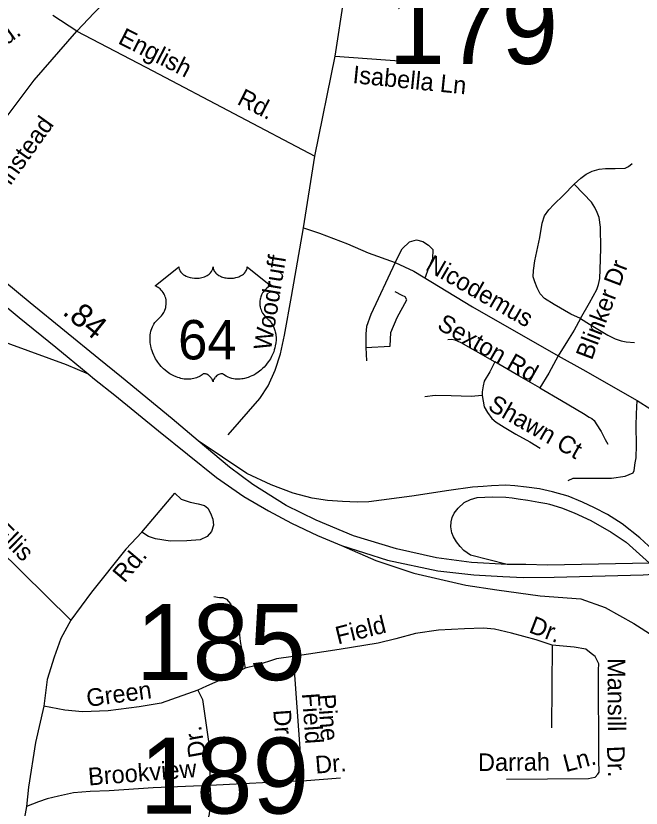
# Model space of a CAD drawing. Extents: x 2220236 to 2384410, y 720751 to 894131.
# Drawn here: x 2341549 to 2344921, y 808960 to 813234 of the extents above; entities that cross this region are included whole.
import ezdxf

# ---------------------------------------------------------------- set-up
doc = ezdxf.new("R2010")
doc.units = 0
doc.layers.add('Default', color=7, linetype='Continuous')

msp = doc.modelspace()

# ---------------------------------------------------------------- linework, layer by layer
at = {"layer": 'Default'}
for p, q in [((2343270.8, 813016.3), (2343403.3, 813879.8)), ((2343161.2, 812476.7), (2343270.8, 813016.3)), ((2343270.8, 813016.3), (2343641.7, 812990.3)), ((2343099.7, 812090.4), (2343161.2, 812476.7)), ((2343436.3, 811445.2), (2343568.3, 811452.2)), ((2343436.3, 811445.2), (2343439.1, 811372.2)), ((2341844.4, 809973.7), (2340681, 811123.3)), ((2344441.2, 809839), (2344438.6, 809393.1)), ((2343044.5, 809778.2), (2343092.5, 809107)), ((2343092.5, 809107), (2342594.9, 809081.1)), ((2343092.5, 809107), (2343300.3, 809123.5)), ((2341606.6, 808969.1), (2341557.9, 808698.6))]:
    msp.add_line(p, q, dxfattribs=at)
for points in [[(2341876.8, 813151.5), (2341971, 813250.2), (2342123.2, 813401.9), (2342437.5, 813693.6), (2342659.3, 813891.8), (2342732.2, 813957), (2342922.3, 814119.2), (2343084.7, 814249.3), (2343193.5, 814348.5), (2343300.1, 814461.7), (2343343.3, 814522.1), (2343425.7, 814659.1), (2343517.6, 814820.2), (2343557.4, 814901.3), (2343576.1, 814954.8), (2343649.6, 815200.6), (2343671.1, 815270.1)], [(2341876.8, 813151.5), (2341747.6, 813236.2)], [(2341408.8, 812570.5), (2341647.5, 812886.4), (2341876.8, 813151.5)], [(2341876.8, 813151.5), (2342287.3, 812937.6), (2343161.2, 812476.7)], [(2344559.6, 812325.7), (2344595.5, 812358.2), (2344624.6, 812380.5), (2344657.1, 812395.9), (2344694.7, 812407.8), (2344728.9, 812411.3), (2344781.9, 812411.3), (2344835, 812413), (2344853.8, 812421.5), (2344872.6, 812436.9)], [(2344593.8, 811601.7), (2344541.6, 811624.8), (2344452.7, 811676.2), (2344399.7, 811708.7), (2344377.4, 811734.4), (2344360.3, 811766.9), (2344348.4, 811799.4), (2344339.8, 811826.8), (2344341.5, 811861), (2344348.4, 811912.4), (2344375.7, 812039), (2344386.8, 812115.2), (2344400.5, 812154.5), (2344422.8, 812187.1), (2344450.1, 812216.2), (2344503.1, 812267.5), (2344559.6, 812325.7)], [(2344593.8, 811601.7), (2344643.4, 811685.6), (2344682.7, 811757.5), (2344691.3, 811784.9), (2344698.1, 811817.4), (2344699.8, 811865.3), (2344703.3, 811978.3), (2344701.6, 812094.6), (2344694.7, 812146), (2344684.5, 812173.4), (2344672.5, 812200.8), (2344653.7, 812228.1), (2344610.9, 812274.3), (2344559.6, 812325.7)], [(2342532.7, 810941), (2342391, 811060.7), (2342117.7, 811285.4), (2341995.5, 811382.8), (2341624.9, 811686.1), (2341118.1, 812105)], [(2342694.1, 810973.6), (2342863.8, 811169.6), (2342908.8, 811238), (2342947.8, 811322.5), (2342976.6, 811410.9), (2342997.1, 811511.9), (2343035.1, 811719.4), (2343099.7, 812090.4)], [(2343099.7, 812090.4), (2343187, 812061.3), (2343337.5, 812004.8), (2343448.7, 811955.1), (2343595, 811902.8), (2343694.6, 811856.5), (2344012.3, 811665), (2344474.1, 811399.8)], [(2341070.4, 812018.8), (2341565.6, 811607.5), (2341764.6, 811446.4), (2341938, 811303)], [(2343595, 811902.8), (2343632.9, 811977.3), (2343672.2, 812015.2), (2343710.1, 812026.4), (2343743.8, 812016.6), (2343774.6, 811996.9), (2343798.5, 811974.4), (2343795.7, 811922.5), (2343771.8, 811869.2), (2343756.4, 811822.8)], [(2344900, 811158.4), (2345048.2, 811065.9), (2345289.1, 810929.9), (2345416.6, 810868.4), (2345594.4, 810799), (2345834.2, 810721.4), (2345914.3, 810708.5), (2345994.4, 810703.3), (2346090.2, 810714.4), (2346165.7, 810735.7), (2346240.9, 810768.2), (2346360.7, 810829.8), (2346403.4, 810867.5), (2346530, 810999.3), (2346605.3, 811105.4), (2346919.1, 811612.8), (2347162.9, 811993.7)], [(2343595, 811902.8), (2343463, 811622.1), (2343439.1, 811557.5), (2343436.3, 811518.2), (2343436.3, 811445.2)], [(2343568.3, 811452.2), (2343571.1, 811525.2), (2343606.2, 811606.6), (2343656.7, 811702.1), (2343648.3, 811717.5), (2343632.9, 811726), (2343595, 811745.6)], [(2340904.9, 811675), (2341035.7, 811630.4), (2341214.1, 811569.4), (2341291.4, 811541.2), (2341423.7, 811499.5), (2341518.8, 811463.1), (2341819.1, 811352.3), (2341938, 811303)], [(2344593.8, 811601.7), (2344559.6, 811538.4), (2344523.7, 811480.2), (2344474.1, 811399.8)], [(2344593.8, 811601.7), (2344642.5, 811570.1), (2344741.7, 811511.9), (2344781.1, 811491.3), (2344813.6, 811481.1), (2344841, 811475.9), (2344885.4, 811472.5)], [(2343878.8, 811488.8), (2343901.1, 811490.5), (2343916.5, 811487), (2343949, 811471.6), (2344027.6, 811427.1), (2344132, 811367.2)], [(2344132, 811367.2), (2344104.6, 811314.2), (2344075.5, 811262.8), (2344068.7, 811238.9), (2344063.6, 811206.4), (2344063.6, 811185.8)], [(2344374.9, 811226.9), (2344262, 811291.9), (2344132, 811367.2)], [(2344474.1, 811399.8), (2344422.8, 811305.6), (2344374.9, 811226.9)], [(2344474.1, 811399.8), (2344607.5, 811326.2), (2344900, 811158.4)], [(2341938, 811303), (2341973, 811274.1), (2342081.6, 811186.8), (2342317.4, 810994.5), (2342631.2, 810743.5), (2342778.5, 810641.2), (2342910.7, 810563.8), (2343034.9, 810496.3), (2343175.3, 810431.4), (2343305.7, 810376.8)], [(2344374.9, 811226.9), (2344491.2, 811158.4), (2344610.9, 811088.3), (2344641.7, 811069.4), (2344655.4, 811060.9), (2344667.3, 811050.6), (2344679.3, 811033.5), (2344706.7, 810992.4), (2344727.2, 810947.9), (2344742.6, 810924)], [(2344063.6, 811185.8), (2344004.6, 811179.8), (2343896.8, 811183.3), (2343809.6, 811185), (2343754.8, 811178.1)], [(2344063.6, 811185.8), (2344074.7, 811125.1), (2344091.8, 811094.3), (2344115.7, 811061.7), (2344139.7, 811041.2), (2344182.4, 811015.5), (2344245.7, 810977.9), (2344321, 810935.1), (2344377.4, 810902.6)], [(2344528.1, 810727.8), (2344554.3, 810739.2), (2344706.3, 810740), (2344761.4, 810739.1), (2344835, 810751.1), (2344877.7, 810768.2), (2344884.6, 810781.9), (2344889.7, 810823), (2344894.8, 810850.4), (2344896.5, 810917.1), (2344894.8, 811021.5), (2344896.5, 811086.6), (2344900, 811158.4)], [(2344198.5, 810274.1), (2344005.6, 810285), (2343816.7, 810309.4), (2343602, 810357.8), (2343369.9, 810428.9), (2343168.4, 810512.6), (2343006.2, 810592.5), (2342827.1, 810706.1), (2342700.5, 810798.5), (2342532.7, 810941)], [(2344983.8, 810353.1), (2344913.7, 810417.5), (2344818.9, 810492.8), (2344740.5, 810544.3), (2344669.8, 810579), (2344605.5, 810609.9), (2344528.3, 810641.9), (2344443.5, 810666.5), (2344374, 810682), (2344303.3, 810691), (2344240.3, 810698.7), (2344191.4, 810701.3), (2344114.6, 810698.1), (2344069.6, 810694.7), (2344011.1, 810690.6), (2343884.2, 810673.5), (2343685.3, 810642.6), (2343452.1, 810611.8), (2343389.5, 810610.9), (2343310.6, 810613.5), (2343230.1, 810620.3), (2343146.9, 810632.4), (2343044.9, 810659.8), (2342926.3, 810704.8), (2342795.3, 810764.8), (2342532.7, 810941)], [(2342228.6, 810448.1), (2342406.1, 810658.3), (2342440.4, 810626.7), (2342488.6, 810611.2), (2342532.6, 810601.8), (2342566.8, 810592.2), (2342585, 810578.3), (2342599.4, 810550.5), (2342611.7, 810518.8), (2342614, 810486.9), (2342603.9, 810453), (2342580.7, 810424.5), (2342542.9, 810408), (2342471.2, 810401), (2342381.2, 810399.9), (2342301, 810413.1), (2342264.9, 810424.6), (2342228.6, 810448.1)], [(2344198.5, 810274.1), (2344001.2, 810324.4), (2343965.8, 810349.3), (2343945.4, 810370.7), (2343924.9, 810396.5), (2343909.4, 810423.9), (2343900.9, 810445.4), (2343894.9, 810477.1), (2343896.6, 810503.7), (2343901.7, 810526.9), (2343912.9, 810550.9), (2343934.8, 810578.2), (2343967.5, 810609.5), (2344000.9, 810624.5), (2344037.6, 810634.7), (2344120, 810638.8), (2344191.4, 810636.9), (2344226.1, 810634.4), (2344258.3, 810629.2), (2344311, 810621.5), (2344368.9, 810611.2), (2344411.9, 810602.6)], [(2344411.9, 810602.6), (2344426.7, 810599.6), (2344491, 810580.3), (2344560.5, 810552), (2344650.5, 810512.1), (2344759.8, 810449.1), (2344840.8, 810395), (2344966.6, 810281.2)], [(2342228.6, 810448.1), (2342141.6, 810357.2), (2341956.6, 810125.1), (2341844.4, 809973.7)], [(2343305.7, 810376.8), (2343553.4, 810297.8), (2343824.1, 810239.2), (2344018.2, 810217.9), (2344174.8, 810209.2), (2344287.1, 810204.2), (2344453, 810205.4), (2344932.2, 810219.2), (2345013.7, 810223.2)], [(2343305.7, 810376.8), (2343491, 810295.3), (2343695.6, 810227.9), (2343975.1, 810163.2), (2344142.5, 810137.1), (2344377.3, 810104.5), (2344596.9, 810089.2), (2344727.3, 810041.4), (2344882.3, 809956.7), (2344986, 809889.2), (2345100.2, 809783.7), (2345188.6, 809673.2), (2345480.9, 809244.3)], [(2344966.6, 810281.2), (2344416.4, 810269.8), (2344299, 810274.1), (2344198.5, 810274.1)], [(2342616.7, 810101), (2342646.7, 810095.3), (2342664.7, 810095.6), (2342684.9, 810087.8), (2342707.1, 810062.1), (2342729.7, 810008.4), (2342750.4, 809948.6), (2342759.4, 809858.8), (2342785.3, 809715.2)], [(2341844.4, 809973.7), (2341791.6, 809875.1), (2341754.8, 809774.7), (2341718.3, 809654.4), (2341700, 809510.2)], [(2344441.2, 809839), (2344355, 809867.9), (2344222.4, 809904.3), (2344130.3, 809925.3), (2344070.3, 809930.5), (2343968.4, 809927.3), (2343828.4, 809919.6), (2343704.7, 809902.2), (2343599, 809872.8), (2343503.3, 809849.7), (2343291.8, 809815.3), (2343044.5, 809778.2)], [(2344195.9, 809116.3), (2344637.8, 809119.7), (2344653.6, 809123.8), (2344673.8, 809126), (2344687.5, 809142.2), (2344695.4, 809154.3), (2344692.7, 809216.2), (2344690.7, 809706.1), (2344692.4, 809738), (2344673.8, 809777.9), (2344651.7, 809793.6), (2344623.3, 809817.2), (2344559.3, 809828.4), (2344441.2, 809839)], [(2343044.5, 809778.2), (2342954.5, 809765.1), (2342844.9, 809729.8), (2342785.3, 809715.2)], [(2342785.3, 809715.2), (2342711.7, 809676.3), (2342576.6, 809618.6), (2342530.7, 809596.1)], [(2342530.7, 809596.1), (2342331.6, 809525.8), (2342214, 809506.4), (2342046.2, 809484.3), (2341908.4, 809478.7), (2341812.4, 809487.6), (2341700, 809510.2)], [(2342530.7, 809596.1), (2342555.3, 809546.5), (2342592.5, 809280.9), (2342594.9, 809081.1)], [(2341700, 809510.2), (2341654.4, 809313.6), (2341617.4, 809073.2), (2341606.6, 808969.1)], [(2342594.9, 809081.1), (2342599.8, 809009.1), (2342590.7, 808929.1), (2342575.5, 808860.8), (2342562.1, 808820.7), (2342516.9, 808752.2), (2342469.5, 808701.6), (2342396.1, 808652.8), (2342330.5, 808621.9), (2342232.9, 808592.9), (2342166.9, 808586), (2342093, 808587.2), (2342029.1, 808590.4), (2341954.9, 808603.6), (2341750.3, 808655.1), (2341557.9, 808698.6)], [(2342594.9, 809081.1), (2342289.2, 809069.4), (2342051.4, 809052.5), (2341949.5, 809049.4), (2341859.6, 809042.3), (2341777.8, 809025.2), (2341718, 809010.5), (2341670.3, 808993.9), (2341606.6, 808969.1)]]:
    msp.add_lwpolyline(points, dxfattribs=at)
msp.add_lwpolyline([(2342428.1, 811879.7), (2342428.4, 811874.4), (2342429.7, 811868.1), (2342430.7, 811864.8), (2342433.7, 811858.6), (2342438.5, 811851.2), (2342445.3, 811844), (2342453, 811837.7), (2342458.1, 811834.3), (2342466.9, 811829.6), (2342476.9, 811825.4), (2342488, 811822.2), (2342499.3, 811820), (2342511.7, 811818.6), (2342523.9, 811818.4), (2342537.1, 811819.4), (2342551.7, 811822.2), (2342558.4, 811823.9), (2342566, 811826.5), (2342572.9, 811829.4), (2342580.6, 811833.5), (2342586.8, 811837.4), (2342591.6, 811840.9), (2342598.4, 811847.5), (2342603.9, 811854.2), (2342606.1, 811858), (2342608.1, 811861.7), (2342610.8, 811869.4), (2342611.6, 811872.9), (2342612.1, 811880), (2342612.5, 811874), (2342613.2, 811870.3), (2342614.1, 811866.6), (2342615.7, 811862.7), (2342618.4, 811857.3), (2342621.4, 811852.7), (2342627.2, 811846), (2342630.7, 811842.6), (2342634, 811840), (2342642.7, 811833.9), (2342653, 811828.8), (2342658, 811826.6), (2342663.1, 811824.8), (2342669.7, 811822.8), (2342676.4, 811821.2), (2342683.1, 811820), (2342689.9, 811819.1), (2342696.9, 811818.5), (2342702.6, 811818.4), (2342709.6, 811818.4), (2342716.1, 811818.8), (2342722.7, 811819.6), (2342730, 811820.8), (2342735.8, 811822.1), (2342743.6, 811824.1), (2342750.5, 811826.7), (2342756.7, 811829.3), (2342764.7, 811833.5), (2342771.1, 811837.5), (2342775.8, 811841.3), (2342781.5, 811846.5), (2342786.8, 811852.6), (2342789.9, 811857.1), (2342792.1, 811861.8), (2342794.1, 811866.6), (2342795.4, 811871.8), (2342796, 811876.3), (2342796.1, 811880.1), (2342924.7, 811777.7), (2342921.7, 811776.5), (2342914.7, 811773.1), (2342909.2, 811769.8), (2342900.3, 811763.6), (2342896.5, 811760.2), (2342892.7, 811756.6), (2342889.2, 811752.8), (2342886.2, 811749.2), (2342882.4, 811744.1), (2342879.1, 811738.9), (2342875.8, 811733.2), (2342873.4, 811728.2), (2342869.5, 811717.9), (2342867.6, 811711.4), (2342866.4, 811705.8), (2342864.8, 811694.4), (2342864.5, 811688.9), (2342864.5, 811683.5), (2342864.8, 811677.8), (2342865.3, 811672.3), (2342866.3, 811666.6), (2342867.2, 811661.6), (2342868.8, 811655.5), (2342871.1, 811648.3), (2342873.9, 811641.4), (2342879.8, 811630.2), (2342887.3, 811618.8), (2342892.7, 811612.4), (2342898, 811607), (2342906, 811600.3), (2342910.3, 811596.5), (2342915.2, 811591.5), (2342923.2, 811582.2), (2342926.5, 811577.8), (2342929.8, 811572.9), (2342932.9, 811567.8), (2342935.9, 811562.3), (2342938.3, 811557.5), (2342942.8, 811546.5), (2342946.1, 811535.8), (2342947.7, 811530.2), (2342950.1, 811517.5), (2342951, 811511.3), (2342952, 811499), (2342952, 811484.1), (2342950.9, 811470), (2342948.2, 811453.5), (2342946, 811443.6), (2342942.6, 811432.1), (2342939.4, 811422.2), (2342933.5, 811407.5), (2342928.3, 811396.9), (2342921.5, 811384.4), (2342916.9, 811376.9), (2342911.5, 811368.8), (2342904.7, 811359.6), (2342896.8, 811349.7), (2342887.3, 811339.3), (2342879.7, 811331.6), (2342869.6, 811322.6), (2342863.6, 811317.6), (2342854.9, 811311.1), (2342843.1, 811303.2), (2342831.4, 811296.4), (2342821.4, 811291.3), (2342812.6, 811287.5), (2342801.2, 811283.2), (2342782.2, 811278), (2342775.3, 811276.5), (2342767.1, 811275.3), (2342759.4, 811274.5), (2342752, 811274.1), (2342742, 811274.1), (2342732, 811274.8), (2342722.6, 811276.2), (2342712.8, 811278.3), (2342702.6, 811281.3), (2342693.2, 811284.9), (2342683.8, 811289.6), (2342667.9, 811299.6), (2342663.3, 811302), (2342660.7, 811302.7), (2342654.6, 811303), (2342648.8, 811301.8), (2342642.9, 811299.5), (2342639.3, 811297.6), (2342634.6, 811294.4), (2342630.9, 811291.6), (2342626.5, 811287.4), (2342623.5, 811283.9), (2342621.2, 811281.1), (2342616.7, 811274.1), (2342615.1, 811270.7), (2342613.4, 811266.4), (2342612, 811260), (2342609.9, 811268.1), (2342607.6, 811273.4), (2342604.8, 811278), (2342602, 811282), (2342597.5, 811287.1), (2342593.5, 811291), (2342588.6, 811295), (2342583.5, 811298.1), (2342579.3, 811300.2), (2342575.5, 811301.7), (2342570.9, 811302.8), (2342567.1, 811303.1), (2342564, 811303), (2342559.7, 811302.1), (2342553.9, 811297.9), (2342548.4, 811294.1), (2342542.4, 811290.3), (2342535.2, 811286.5), (2342530, 811284.1), (2342523.8, 811281.7), (2342516.5, 811279.2), (2342508.6, 811277.2), (2342500.5, 811275.6), (2342493.3, 811274.5), (2342485.6, 811273.8), (2342478.7, 811273.5), (2342471.5, 811273.6), (2342464.8, 811274.1), (2342456.9, 811274.8), (2342447.2, 811276.3), (2342439.2, 811278.1), (2342430.7, 811280.4), (2342421.9, 811283.1), (2342412.6, 811286.7), (2342400.9, 811291.8), (2342392.8, 811296), (2342379.9, 811303.3), (2342364.9, 811313.7), (2342353.5, 811322.9), (2342345.2, 811330.5), (2342333, 811342.9), (2342325.8, 811351), (2342314.5, 811365.6), (2342307.3, 811376.2), (2342302.7, 811383.9), (2342295.8, 811396.4), (2342292.1, 811404.2), (2342287.2, 811415.6), (2342283.4, 811426), (2342280.2, 811435.9), (2342278.5, 811442.2), (2342276, 811453.2), (2342274.6, 811461.1), (2342273.1, 811471.8), (2342272.3, 811483.1), (2342272.2, 811493.5), (2342272.4, 811502.2), (2342273.4, 811512.3), (2342275.1, 811523), (2342277.2, 811532.2), (2342279, 811538.8), (2342281.8, 811546.9), (2342285.4, 811555.8), (2342289.6, 811564.3), (2342293.7, 811571.3), (2342298.8, 811578.9), (2342303.8, 811585.4), (2342310.4, 811592.5), (2342317.2, 811599.1), (2342323.5, 811604.2), (2342330.9, 811611.5), (2342334.8, 811615.9), (2342339.5, 811622), (2342343.2, 811627.7), (2342346.1, 811632.8), (2342350, 811640.3), (2342352.4, 811646), (2342355.4, 811654.6), (2342356.8, 811660.7), (2342358.4, 811668.5), (2342359.4, 811675.9), (2342359.7, 811685.1), (2342359.5, 811692.7), (2342358.5, 811701.6), (2342356.8, 811710.1), (2342354.8, 811717.5), (2342351.6, 811726), (2342348.7, 811732.3), (2342343.8, 811740.7), (2342338.3, 811748.5), (2342332.7, 811754.9), (2342327, 811760.6), (2342321.5, 811764.9), (2342316.3, 811768.6), (2342309.8, 811772.5), (2342303.5, 811775.7), (2342299.5, 811777.3)], close=True, dxfattribs=at)

# ---------------------------------------------------------------- texts
for s, height, p in [('179', 410.1, (2343558.6, 812974.5)), ('64', 212.5, (2342423.8, 811380.4)), ('185', 410.1, (2342196.2, 809650.2)), ('189', 410.1, (2342215.5, 808930.2))]:
    msp.add_text(s, height=height, dxfattribs=at).set_placement(p)
for s, height, rotation, p in [('Rd.', 95, 35.7643, (2341423.3, 813019.5)), ('English', 95, 332.9789, (2342094.6, 813087.9)), ('Isabella Ln', 95, 354.2868, (2343362.4, 812871.6)), ('Rd.', 95, 332.9786, (2342736.6, 812760.5)), ('Winstead', 95, 54.4149, (2341449.4, 812218.2)), ('Woodruff', 95, 80.7239, (2342924, 811425.2)), ('Nicodemus', 95, 330.148, (2343752.5, 811866.7)), ('Blinker Dr', 95, 69.1929, (2344655.1, 811372.5)), ('.84', 125, 320.6956, (2341794.3, 811628.2)), ('Sexton Rd', 95, 330.3421, (2343815, 811548.7)), ('Shawn Ct', 95, 330.4869, (2344088.9, 811111.9)), ('Curtis  Ellis', 95, 315.3418, (2341136.1, 810731.2)), ('Rd.', 95, 49.7579, (2342134.6, 810170.4)), ('Field', 95, 13.8042, (2343285.5, 809842.6)), ('Dr.', 95, 339.0755, (2344310.5, 809910)), ('Mansill', 95, 270.2341, (2344740.3, 809768.8)), ('Green ', 95, 7.7407, (2341935.6, 809505.4)), ('Field', 95, 274.0906, (2343091.7, 809577.9)), ('Pine', 95, 274.0906, (2343177.5, 809572.4)), ('Dr.', 95, 274.0906, (2342937.1, 809488.7)), ('Dr.', 95, 100.1161, (2342576.4, 809241.8)), ('Dr.', 95, 272.4947, (2344736.6, 809293.8)), ('Dr.', 95, 4.5398, (2343166.3, 809145.7)), ('Darrah', 95, 0.4407, (2344041.7, 809159.6)), ('Ln.', 95, 14.5501, (2344514.9, 809153.5)), ('Brookview', 95, 4.5156, (2341941.7, 809081.7))]:
    msp.add_text(s, height=height, rotation=rotation, dxfattribs=at).set_placement(p)

doc.saveas('drawing.dxf')
